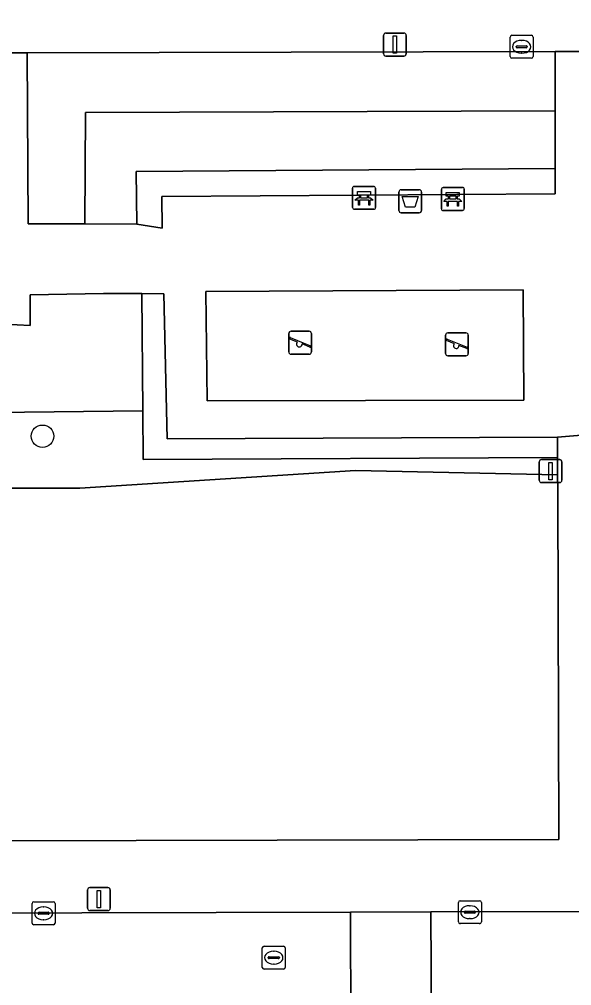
# Model space of a CAD drawing. Extents: x 160732 to 162107, y 387428 to 388479.
# Drawn here: x 161247.96 to 161272.05, y 388054.81 to 388096.96 of the extents above; entities that cross this region are included whole.
import ezdxf

# ---------------------------------------------------------------- set-up
doc = ezdxf.new("R2010")
doc.units = 0
for name, color, linetype in [('IMGEO_Afvalbak', 7, 'Continuous'), ('IMGEO_Bank', 7, 'Continuous'), ('IMGEO_Boom', 7, 'Continuous'), ('IMGEO_Groenvoorziening', 7, 'Continuous'), ('IMGEO_Haag', 7, 'Continuous'), ('IMGEO_Kolk', 7, 'Continuous'), ('IMGEO_Lichtmast', 7, 'Continuous'), ('IMGEO_Rijbaan_lokaal_open', 7, 'Continuous'), ('IMGEO_Rioolput', 7, 'Continuous'), ('IMGEO_Speelvoorziening', 7, 'Continuous'), ('IMGEO_Terreindeel_zand', 7, 'Continuous'), ('IMGEO_Verkeersbordpaal', 7, 'Continuous'), ('IMGEO_Voetpad_open', 7, 'Continuous')]:
    doc.layers.add(name, color=color, linetype=linetype)

msp = doc.modelspace()

# ---------------------------------------------------------------- linework, layer by layer
at = {"layer": 'IMGEO_Afvalbak'}
for p, q in [((161264.511, 388088.622), (161264.511, 388089.422)), ((161264.511, 388089.422), (161264.511, 388088.622)), ((161264.611, 388089.522), (161265.401, 388089.522)), ((161265.401, 388089.522), (161264.611, 388089.522)), ((161265.501, 388089.422), (161265.501, 388088.622)), ((161265.501, 388088.622), (161265.501, 388089.422)), ((161265.401, 388088.522), (161264.611, 388088.522)), ((161264.611, 388088.522), (161265.401, 388088.522))]:
    msp.add_line(p, q, dxfattribs=at)
msp.add_lwpolyline([(161264.654, 388089.236), (161265.358, 388089.236), (161265.209, 388088.766), (161264.803, 388088.766), (161264.654, 388089.236)], dxfattribs=at)
for centre, start, end in [((161264.611, 388089.422), 90, 180), ((161264.611, 388089.422), 90, 180), ((161265.401, 388089.422), 0, 90), ((161265.401, 388089.422), 360, 90), ((161264.611, 388088.622), 180, 270), ((161264.611, 388088.622), 180, 270), ((161265.401, 388088.622), 270, 0), ((161265.401, 388088.622), 270, 0)]:
    msp.add_arc(centre, 0.1, start, end, dxfattribs=at)
at = {"layer": 'IMGEO_Bank'}
for p, q in [((161262.493, 388088.747), (161262.493, 388089.588)), ((161262.493, 388089.588), (161262.493, 388088.747)), ((161262.568, 388089.672), (161263.409, 388089.672)), ((161263.409, 388089.672), (161262.568, 388089.672)), ((161263.493, 388089.597), (161263.493, 388088.756)), ((161263.493, 388088.756), (161263.493, 388089.597)), ((161266.364, 388088.696), (161266.364, 388089.537)), ((161266.364, 388089.537), (161266.364, 388088.696)), ((161266.439, 388089.621), (161267.28, 388089.621)), ((161267.28, 388089.621), (161266.439, 388089.621)), ((161267.364, 388089.546), (161267.364, 388088.705)), ((161267.364, 388088.705), (161267.364, 388089.546)), ((161263.19, 388089.07), (161262.797, 388089.07)), ((161262.802, 388089.178), (161262.802, 388089.284)), ((161262.846, 388089.284), (161262.846, 388089.178)), ((161263.134, 388089.29), (161262.852, 388089.29)), ((161262.852, 388089.172), (161263.134, 388089.172)), ((161263.14, 388089.178), (161263.14, 388089.284)), ((161263.184, 388089.284), (161263.184, 388089.178)), ((161267.061, 388089.019), (161266.668, 388089.019)), ((161266.673, 388089.127), (161266.673, 388089.233)), ((161266.717, 388089.233), (161266.717, 388089.127)), ((161267.005, 388089.239), (161266.723, 388089.239)), ((161266.723, 388089.121), (161267.005, 388089.121)), ((161267.011, 388089.127), (161267.011, 388089.233)), ((161267.055, 388089.233), (161267.055, 388089.127)), ((161263.418, 388088.672), (161262.577, 388088.672)), ((161262.577, 388088.672), (161263.418, 388088.672)), ((161267.289, 388088.621), (161266.448, 388088.621)), ((161266.448, 388088.621), (161267.289, 388088.621))]:
    msp.add_line(p, q, dxfattribs=at)
for points in [[(161262.796, 388089.29), (161262.71, 388089.29), (161262.71, 388089.451), (161263.273, 388089.451), (161263.273, 388089.29), (161263.19, 388089.29)], [(161266.667, 388089.239), (161266.581, 388089.239), (161266.581, 388089.4), (161267.144, 388089.4), (161267.144, 388089.239), (161267.061, 388089.239)], [(161262.74, 388089.07), (161262.598, 388089.07), (161262.71, 388089.172), (161262.796, 388089.172)], [(161262.79, 388089.063), (161262.79, 388088.856), (161262.747, 388088.856), (161262.747, 388089.063)], [(161263.19, 388089.172), (161263.273, 388089.172), (161263.385, 388089.07), (161263.246, 388089.07)], [(161263.24, 388089.063), (161263.24, 388088.856), (161263.196, 388088.856), (161263.196, 388089.063)], [(161266.611, 388089.019), (161266.469, 388089.019), (161266.581, 388089.121), (161266.667, 388089.121)], [(161266.661, 388089.012), (161266.661, 388088.805), (161266.618, 388088.805), (161266.618, 388089.012)], [(161267.061, 388089.121), (161267.144, 388089.121), (161267.256, 388089.019), (161267.117, 388089.019)], [(161267.111, 388089.012), (161267.111, 388088.805), (161267.067, 388088.805), (161267.067, 388089.012)]]:
    msp.add_lwpolyline(points, dxfattribs=at)
for centre, radius, start, end in [((161262.571, 388089.594), 0.0779, 92.4484, 184.2845), ((161262.571, 388089.594), 0.0779, 92.4484, 184.2845), ((161263.415, 388089.594), 0.0779, 2.4484, 94.2845), ((161263.415, 388089.594), 0.0779, 2.4484, 94.2845), ((161266.442, 388089.543), 0.0779, 92.4484, 184.2845), ((161266.442, 388089.543), 0.0779, 92.4484, 184.2845), ((161267.286, 388089.543), 0.0779, 2.4484, 94.2845), ((161267.286, 388089.543), 0.0779, 2.4484, 94.2845), ((161262.74, 388089.063), 0.00671, 2.8957, 87.1043), ((161262.797, 388089.063), 0.00671, 92.8957, 177.1043), ((161262.795, 388089.283), 0.00671, 2.8957, 87.1043), ((161262.795, 388089.179), 0.00671, 272.8957, 357.1043), ((161262.852, 388089.283), 0.00671, 92.8957, 177.1043), ((161262.852, 388089.179), 0.00671, 182.8957, 267.1043), ((161263.134, 388089.283), 0.00671, 2.8957, 87.1043), ((161263.134, 388089.179), 0.00671, 272.8957, 357.1043), ((161263.191, 388089.283), 0.00671, 92.8957, 177.1043), ((161263.191, 388089.179), 0.00671, 182.8957, 267.1043), ((161263.189, 388089.063), 0.00671, 2.8957, 87.1043), ((161263.246, 388089.063), 0.00671, 92.8957, 177.1043), ((161266.611, 388089.012), 0.00671, 2.8957, 87.1043), ((161266.668, 388089.012), 0.00671, 92.8957, 177.1043), ((161266.666, 388089.232), 0.00671, 2.8957, 87.1043), ((161266.666, 388089.128), 0.00671, 272.8957, 357.1043), ((161266.723, 388089.232), 0.00671, 92.8957, 177.1043), ((161266.723, 388089.128), 0.00671, 182.8957, 267.1043), ((161267.005, 388089.232), 0.00671, 2.8957, 87.1043), ((161267.005, 388089.128), 0.00671, 272.8957, 357.1043), ((161267.062, 388089.232), 0.00671, 92.8957, 177.1043), ((161267.062, 388089.128), 0.00671, 182.8957, 267.1043), ((161267.06, 388089.012), 0.00671, 2.8957, 87.1043), ((161267.117, 388089.012), 0.00671, 92.8957, 177.1043), ((161262.571, 388088.75), 0.0779, 182.4484, 274.2845), ((161262.571, 388088.75), 0.0779, 182.4484, 274.2845), ((161263.415, 388088.75), 0.0779, 272.4484, 4.2845), ((161263.415, 388088.75), 0.0779, 272.4484, 4.2845), ((161266.442, 388088.699), 0.0779, 182.4484, 274.2845), ((161266.442, 388088.699), 0.0779, 182.4484, 274.2845), ((161267.286, 388088.699), 0.0779, 272.4484, 4.2845), ((161267.286, 388088.699), 0.0779, 272.4484, 4.2845)]:
    msp.add_arc(centre, radius, start, end, dxfattribs=at)
at = {"layer": 'IMGEO_Boom'}
msp.add_circle((161248.973, 388078.773), 0.489, dxfattribs=at)
at = {"layer": 'IMGEO_Groenvoorziening'}
for points in [[(161248.351, 388088.041), (161250.821, 388088.031), (161250.842, 388092.887), (161271.325, 388092.966), (161271.324, 388095.549), (161248.309, 388095.496)], [(161253.092, 388088.022), (161253.05, 388090.322), (161271.327, 388090.444), (161271.325, 388092.966), (161250.842, 388092.887), (161250.821, 388088.031)], [(161271.327, 388089.894), (161271.327, 388090.444), (161253.05, 388090.322), (161253.092, 388088.022), (161253.643, 388087.932), (161254.195, 388087.843), (161254.17, 388089.23), (161271.331, 388089.344)], [(161253.302, 388084.997), (161251.638, 388084.997), (161248.432, 388084.947), (161248.432, 388083.608), (161246.716, 388083.684), (161221.714, 388083.613), (161220.991, 388083.621), (161221.081, 388079.522), (161253.344, 388079.886)], [(161253.361, 388077.756), (161271.434, 388077.845), (161271.436, 388078.731), (161254.403, 388078.666), (161254.261, 388084.982), (161253.302, 388084.997), (161253.344, 388079.886)], [(161253.344, 388079.886), (161221.081, 388079.522), (161221.156, 388076.273), (161236.809, 388076.514), (161250.601, 388076.514), (161262.619, 388077.275), (161271.433, 388077.094), (161271.434, 388077.845), (161253.361, 388077.756)]]:
    msp.add_lwpolyline(points, close=True, dxfattribs=at)
msp.add_lwpolyline([(161219.601, 388087.862), (161178.04, 388087.692), (161178.421, 388087.112), (161178.898, 388085.755), (161179.279, 388083.192), (161179.325, 388063.311), (161179.331, 388060.968), (161271.486, 388061.181), (161271.445, 388076.346), (161271.433, 388077.094), (161262.619, 388077.275), (161250.601, 388076.514), (161236.809, 388076.514), (161221.156, 388076.273), (161221.081, 388079.522), (161220.991, 388083.621), (161220.673, 388083.624), (161220.656, 388086.86)], dxfattribs=at)
at = {"layer": 'IMGEO_Haag'}
for points in [[(161271.327, 388089.894), (161271.327, 388090.444), (161253.05, 388090.322), (161253.092, 388088.022), (161253.643, 388087.932), (161254.195, 388087.843), (161254.17, 388089.23), (161271.331, 388089.344)], [(161253.361, 388077.756), (161271.434, 388077.845), (161271.436, 388078.731), (161254.403, 388078.666), (161254.261, 388084.982), (161253.302, 388084.997), (161253.344, 388079.886)]]:
    msp.add_lwpolyline(points, close=True, dxfattribs=at)
at = {"layer": 'IMGEO_Kolk'}
for p, q in [((161269.365, 388095.334), (161269.365, 388096.186)), ((161269.44, 388096.26), (161270.292, 388096.26)), ((161270.366, 388096.186), (161270.366, 388095.334)), ((161269.624, 388095.754), (161269.624, 388095.766)), ((161270.062, 388095.717), (161269.664, 388095.717)), ((161269.667, 388095.803), (161270.065, 388095.803)), ((161269.853, 388096.04), (161269.878, 388096.04)), ((161270.108, 388095.766), (161270.108, 388095.754)), ((161270.292, 388095.26), (161269.44, 388095.26)), ((161269.876, 388095.48), (161269.851, 388095.48)), ((161248.518, 388057.539), (161248.518, 388058.391)), ((161248.593, 388058.465), (161249.445, 388058.465)), ((161249.006, 388058.245), (161249.031, 388058.245)), ((161249.519, 388058.391), (161249.519, 388057.539)), ((161267.107, 388057.586), (161267.107, 388058.438)), ((161267.182, 388058.512), (161268.034, 388058.512)), ((161267.595, 388058.292), (161267.62, 388058.292)), ((161268.108, 388058.438), (161268.108, 388057.586)), ((161248.777, 388057.959), (161248.777, 388057.971)), ((161249.215, 388057.922), (161248.817, 388057.922)), ((161248.82, 388058.008), (161249.218, 388058.008)), ((161249.261, 388057.971), (161249.261, 388057.959)), ((161267.366, 388058.006), (161267.366, 388058.018)), ((161267.804, 388057.969), (161267.406, 388057.969)), ((161267.409, 388058.055), (161267.807, 388058.055)), ((161267.618, 388057.732), (161267.593, 388057.732)), ((161267.85, 388058.018), (161267.85, 388058.006)), ((161249.445, 388057.465), (161248.593, 388057.465)), ((161249.029, 388057.685), (161249.004, 388057.685)), ((161268.034, 388057.512), (161267.182, 388057.512))]:
    msp.add_line(p, q, dxfattribs=at)
for points in [[(161269.365, 388095.334), (161269.365, 388096.186)], [(161269.44, 388096.26), (161270.292, 388096.26)], [(161270.366, 388096.186), (161270.366, 388095.334)], [(161270.292, 388095.26), (161269.44, 388095.26)], [(161248.518, 388057.539), (161248.518, 388058.391)], [(161248.593, 388058.465), (161249.445, 388058.465)], [(161249.519, 388058.391), (161249.519, 388057.539)], [(161267.107, 388057.586), (161267.107, 388058.438)], [(161267.182, 388058.512), (161268.034, 388058.512)], [(161268.108, 388058.438), (161268.108, 388057.586)], [(161249.445, 388057.465), (161248.593, 388057.465)], [(161268.034, 388057.512), (161267.182, 388057.512)]]:
    msp.add_lwpolyline(points, dxfattribs=at)
for centre, radius, start, end in [((161269.442, 388096.184), 0.0765, 91.552, 178.448), ((161269.442, 388096.184), 0.0765, 91.552, 178.448), ((161270.29, 388096.184), 0.0765, 1.552, 88.448), ((161270.29, 388096.184), 0.0765, 1.552, 88.448), ((161269.664, 388095.763), 0.0403, 85.8775, 175.7526), ((161269.661, 388095.753), 0.0366, 178.938, 274.7102), ((161270.065, 388095.76), 0.043, 264.8664, 352.4533), ((161270.069, 388095.765), 0.0386, 1.7309, 96.639), ((161269.442, 388095.336), 0.0765, 181.552, 268.448), ((161269.442, 388095.336), 0.0765, 181.552, 268.448), ((161270.29, 388095.336), 0.0765, 271.552, 358.448), ((161270.29, 388095.336), 0.0765, 271.552, 358.448), ((161248.595, 388058.389), 0.0765, 91.552, 178.448), ((161248.595, 388058.389), 0.0765, 91.552, 178.448), ((161249.443, 388058.389), 0.0765, 1.552, 88.448), ((161249.443, 388058.389), 0.0765, 1.552, 88.448), ((161267.184, 388058.436), 0.0765, 91.552, 178.448), ((161267.184, 388058.436), 0.0765, 91.552, 178.448), ((161268.032, 388058.436), 0.0765, 1.552, 88.448), ((161268.032, 388058.436), 0.0765, 1.552, 88.448), ((161248.817, 388057.968), 0.0403, 85.8775, 175.7526), ((161248.814, 388057.958), 0.0366, 178.938, 274.7102), ((161249.218, 388057.965), 0.043, 264.8664, 352.4533), ((161249.222, 388057.97), 0.0386, 1.7309, 96.639), ((161267.406, 388058.015), 0.0403, 85.8775, 175.7526), ((161267.403, 388058.005), 0.0366, 178.938, 274.7102), ((161267.807, 388058.012), 0.043, 264.8664, 352.4533), ((161267.811, 388058.017), 0.0386, 1.7309, 96.639), ((161248.595, 388057.541), 0.0765, 181.552, 268.448), ((161248.595, 388057.541), 0.0765, 181.552, 268.448), ((161249.443, 388057.541), 0.0765, 271.552, 358.448), ((161249.443, 388057.541), 0.0765, 271.552, 358.448), ((161267.184, 388057.588), 0.0765, 181.552, 268.448), ((161267.184, 388057.588), 0.0765, 181.552, 268.448), ((161268.032, 388057.588), 0.0765, 271.552, 358.448), ((161268.032, 388057.588), 0.0765, 271.552, 358.448)]:
    msp.add_arc(centre, radius, start, end, dxfattribs=at)
for centre, major_axis, ratio, start_param, end_param in [((161269.852, 388095.76), (-0.387, 0.002), 0.722429, 4.712389, 7.853982), ((161269.877, 388095.76), (-0.39, 0.002), 0.717154, 1.570796, 4.712389), ((161249.005, 388057.965), (-0.387, 0.002), 0.722429, 4.712389, 7.853982), ((161249.03, 388057.965), (-0.39, 0.002), 0.717154, 1.570796, 4.712389), ((161267.594, 388058.012), (-0.387, 0.002), 0.722429, 4.712389, 7.853982), ((161267.619, 388058.012), (-0.39, 0.002), 0.717154, 1.570796, 4.712389)]:
    msp.add_ellipse(centre, major_axis=major_axis, ratio=ratio, start_param=start_param, end_param=end_param, dxfattribs=at)
at = {"layer": 'IMGEO_Lichtmast'}
for p, q in [((161263.842, 388095.457), (161263.842, 388096.257)), ((161263.842, 388096.257), (161263.842, 388095.457)), ((161263.942, 388096.357), (161264.732, 388096.357)), ((161264.732, 388096.357), (161263.942, 388096.357)), ((161264.832, 388096.257), (161264.832, 388095.457)), ((161264.832, 388095.457), (161264.832, 388096.257)), ((161264.732, 388095.357), (161263.942, 388095.357)), ((161263.942, 388095.357), (161264.732, 388095.357)), ((161251.037, 388059.084), (161251.827, 388059.084)), ((161251.827, 388059.084), (161251.037, 388059.084)), ((161250.937, 388058.184), (161250.937, 388058.984)), ((161250.937, 388058.984), (161250.937, 388058.184)), ((161251.927, 388058.984), (161251.927, 388058.184)), ((161251.927, 388058.184), (161251.927, 388058.984)), ((161251.827, 388058.084), (161251.037, 388058.084)), ((161251.037, 388058.084), (161251.827, 388058.084))]:
    msp.add_line(p, q, dxfattribs=at)
for points in [[(161264.262, 388096.232), (161264.412, 388096.232), (161264.412, 388095.482), (161264.262, 388095.482), (161264.262, 388096.232)], [(161251.357, 388058.959), (161251.507, 388058.959), (161251.507, 388058.209), (161251.357, 388058.209), (161251.357, 388058.959)]]:
    msp.add_lwpolyline(points, dxfattribs=at)
for centre, start, end in [((161263.942, 388096.257), 90, 180), ((161263.942, 388096.257), 90, 180), ((161264.732, 388096.257), 0, 90), ((161264.732, 388096.257), 360, 90), ((161263.942, 388095.457), 180, 270), ((161263.942, 388095.457), 180, 270), ((161264.732, 388095.457), 270, 0), ((161264.732, 388095.457), 270, 0), ((161251.037, 388058.984), 90, 180), ((161251.037, 388058.984), 90, 180), ((161251.827, 388058.984), 0, 90), ((161251.827, 388058.984), 360, 90), ((161251.037, 388058.184), 180, 270), ((161251.037, 388058.184), 180, 270), ((161251.827, 388058.184), 270, 0), ((161251.827, 388058.184), 270, 0)]:
    msp.add_arc(centre, 0.1, start, end, dxfattribs=at)
at = {"layer": 'IMGEO_Rijbaan_lokaal_open'}
for points in [[(161262.413, 388053.043), (161262.397, 388058.009), (161168.683, 388057.787), (161168.664, 388052.88), (161170.608, 388052.85)], [(161265.928, 388053.054), (161265.907, 388058.035), (161262.397, 388058.009), (161262.413, 388053.043)]]:
    msp.add_lwpolyline(points, close=True, dxfattribs=at)
msp.add_lwpolyline([(161294.168, 388058.061), (161265.907, 388058.035), (161265.928, 388053.054), (161293.331, 388053.085), (161293.733, 388053.086), (161294.7, 388053.094)], dxfattribs=at)
at = {"layer": 'IMGEO_Rioolput'}
for p, q in [((161258.632, 388056.529), (161259.484, 388056.529)), ((161258.557, 388055.603), (161258.557, 388056.455)), ((161258.859, 388056.072), (161259.257, 388056.072)), ((161259.045, 388056.309), (161259.07, 388056.309)), ((161259.558, 388056.455), (161259.558, 388055.603)), ((161258.816, 388056.023), (161258.816, 388056.035)), ((161259.254, 388055.986), (161258.856, 388055.986)), ((161259.068, 388055.749), (161259.043, 388055.749)), ((161259.3, 388056.035), (161259.3, 388056.023)), ((161259.484, 388055.529), (161258.632, 388055.529))]:
    msp.add_line(p, q, dxfattribs=at)
for points in [[(161258.632, 388056.529), (161259.484, 388056.529)], [(161258.557, 388055.603), (161258.557, 388056.455)], [(161259.558, 388056.455), (161259.558, 388055.603)], [(161259.484, 388055.529), (161258.632, 388055.529)]]:
    msp.add_lwpolyline(points, dxfattribs=at)
for centre, radius, start, end in [((161258.634, 388056.453), 0.0765, 91.552, 178.448), ((161258.634, 388056.453), 0.0765, 91.552, 178.448), ((161259.482, 388056.453), 0.0765, 1.552, 88.448), ((161259.482, 388056.453), 0.0765, 1.552, 88.448), ((161258.856, 388056.032), 0.0403, 85.8775, 175.7526), ((161259.261, 388056.034), 0.0386, 1.7309, 96.639), ((161258.853, 388056.022), 0.0366, 178.938, 274.7102), ((161259.257, 388056.029), 0.043, 264.8664, 352.4533), ((161258.634, 388055.605), 0.0765, 181.552, 268.448), ((161258.634, 388055.605), 0.0765, 181.552, 268.448), ((161259.482, 388055.605), 0.0765, 271.552, 358.448), ((161259.482, 388055.605), 0.0765, 271.552, 358.448)]:
    msp.add_arc(centre, radius, start, end, dxfattribs=at)
for centre, major_axis, ratio, start_param, end_param in [((161259.044, 388056.029), (-0.387, 0.002), 0.722429, 4.712389, 7.853982), ((161259.069, 388056.029), (-0.39, 0.002), 0.717154, 1.570796, 4.712389)]:
    msp.add_ellipse(centre, major_axis=major_axis, ratio=ratio, start_param=start_param, end_param=end_param, dxfattribs=at)
at = {"layer": 'IMGEO_Speelvoorziening'}
for p, q in [((161259.71, 388082.449), (161259.71, 388083.249)), ((161259.71, 388083.249), (161259.71, 388082.449)), ((161259.779, 388083.074), (161260.655, 388082.721)), ((161259.81, 388083.349), (161260.6, 388083.349)), ((161260.6, 388083.349), (161259.81, 388083.349)), ((161260.7, 388083.249), (161260.7, 388082.449)), ((161260.7, 388082.449), (161260.7, 388083.249)), ((161266.549, 388082.382), (161266.549, 388083.182)), ((161266.549, 388083.182), (161266.549, 388082.382)), ((161266.649, 388083.282), (161267.439, 388083.282)), ((161267.439, 388083.282), (161266.649, 388083.282)), ((161267.539, 388083.182), (161267.539, 388082.382)), ((161267.539, 388082.382), (161267.539, 388083.182)), ((161260.093, 388082.877), (161259.754, 388083.014)), ((161260.631, 388082.661), (161260.291, 388082.798)), ((161266.932, 388082.81), (161266.593, 388082.947)), ((161266.618, 388083.007), (161267.494, 388082.654)), ((161267.47, 388082.594), (161267.13, 388082.731)), ((161260.6, 388082.349), (161259.81, 388082.349)), ((161259.81, 388082.349), (161260.6, 388082.349)), ((161267.439, 388082.282), (161266.649, 388082.282)), ((161266.649, 388082.282), (161267.439, 388082.282))]:
    msp.add_line(p, q, dxfattribs=at)
for centre, radius, start, end in [((161259.81, 388083.249), 0.1, 90, 180), ((161259.81, 388083.249), 0.1, 90, 180), ((161259.767, 388083.044), 0.0327, 68.078, 248.078), ((161260.6, 388083.249), 0.1, 0, 90), ((161260.6, 388083.249), 0.1, 360, 90), ((161266.649, 388083.182), 0.1, 90, 180), ((161266.649, 388083.182), 0.1, 90, 180), ((161267.439, 388083.182), 0.1, 0, 90), ((161267.439, 388083.182), 0.1, 360, 90), ((161260.172, 388082.787), 0.12, 130.9928, 5.1632), ((161260.643, 388082.691), 0.0327, 248.078, 68.078), ((161266.606, 388082.977), 0.0327, 68.078, 248.078), ((161267.011, 388082.72), 0.12, 130.9928, 5.1632), ((161267.482, 388082.624), 0.0327, 248.078, 68.078), ((161259.81, 388082.449), 0.1, 180, 270), ((161259.81, 388082.449), 0.1, 180, 270), ((161260.6, 388082.449), 0.1, 270, 0), ((161260.6, 388082.449), 0.1, 270, 0), ((161266.649, 388082.382), 0.1, 180, 270), ((161266.649, 388082.382), 0.1, 180, 270), ((161267.439, 388082.382), 0.1, 270, 0), ((161267.439, 388082.382), 0.1, 270, 0)]:
    msp.add_arc(centre, radius, start, end, dxfattribs=at)
at = {"layer": 'IMGEO_Terreindeel_zand'}
msp.add_lwpolyline([(161256.157, 388080.314), (161269.961, 388080.347), (161269.938, 388085.161), (161256.096, 388085.088)], close=True, dxfattribs=at)
at = {"layer": 'IMGEO_Verkeersbordpaal'}
for p, q in [((161270.634, 388076.852), (161270.634, 388077.652)), ((161270.634, 388077.652), (161270.634, 388076.852)), ((161270.734, 388077.752), (161271.524, 388077.752)), ((161271.524, 388077.752), (161270.734, 388077.752)), ((161271.624, 388077.652), (161271.624, 388076.852)), ((161271.624, 388076.852), (161271.624, 388077.652)), ((161271.524, 388076.752), (161270.734, 388076.752)), ((161270.734, 388076.752), (161271.524, 388076.752))]:
    msp.add_line(p, q, dxfattribs=at)
msp.add_lwpolyline([(161271.054, 388077.627), (161271.204, 388077.627), (161271.204, 388076.877), (161271.054, 388076.877), (161271.054, 388077.627)], dxfattribs=at)
for centre, start, end in [((161270.734, 388077.652), 90, 180), ((161270.734, 388077.652), 90, 180), ((161271.524, 388077.652), 0, 90), ((161271.524, 388077.652), 360, 90), ((161270.734, 388076.852), 180, 270), ((161270.734, 388076.852), 180, 270), ((161271.524, 388076.852), 270, 0), ((161271.524, 388076.852), 270, 0)]:
    msp.add_arc(centre, 0.1, start, end, dxfattribs=at)
at = {"layer": 'IMGEO_Voetpad_open'}
for points in [[(161170.524, 388095.717), (161212.798, 388095.827), (161212.798, 388096.958), (161219.7, 388096.93), (161219.696, 388095.853), (161246.642, 388095.957), (161246.658, 388095.492), (161248.309, 388095.496), (161271.324, 388095.549), (161272.547, 388095.555), (161292.922, 388095.644)], [(161272.547, 388095.555), (161271.324, 388095.549), (161271.325, 388092.966), (161271.327, 388090.444), (161271.327, 388089.894), (161271.331, 388089.344), (161254.17, 388089.23), (161254.195, 388087.843), (161253.643, 388087.932), (161253.092, 388088.022), (161250.821, 388088.031), (161248.351, 388088.041), (161248.309, 388095.496), (161246.658, 388095.492)], [(161246.716, 388083.684), (161248.432, 388083.608), (161248.432, 388084.947), (161251.638, 388084.997), (161253.302, 388084.997), (161254.261, 388084.982), (161254.403, 388078.666), (161271.436, 388078.731), (161272.651, 388078.833)], [(161292.97, 388061.231), (161272.746, 388061.184), (161272.662, 388076.357), (161272.668, 388077.177), (161272.673, 388077.898), (161272.651, 388078.833), (161271.436, 388078.731), (161271.434, 388077.845), (161271.433, 388077.094), (161271.445, 388076.346), (161271.486, 388061.181), (161179.331, 388060.968), (161169.258, 388060.945), (161166.3, 388060.938), (161167.388, 388057.873), (161168.683, 388057.787), (161262.397, 388058.009), (161265.907, 388058.035), (161294.168, 388058.061), (161294.429, 388061.763)]]:
    msp.add_lwpolyline(points, dxfattribs=at)
msp.add_lwpolyline([(161269.938, 388085.161), (161269.961, 388080.347), (161256.157, 388080.314), (161256.096, 388085.088)], close=True, dxfattribs=at)

doc.saveas('drawing.dxf')
